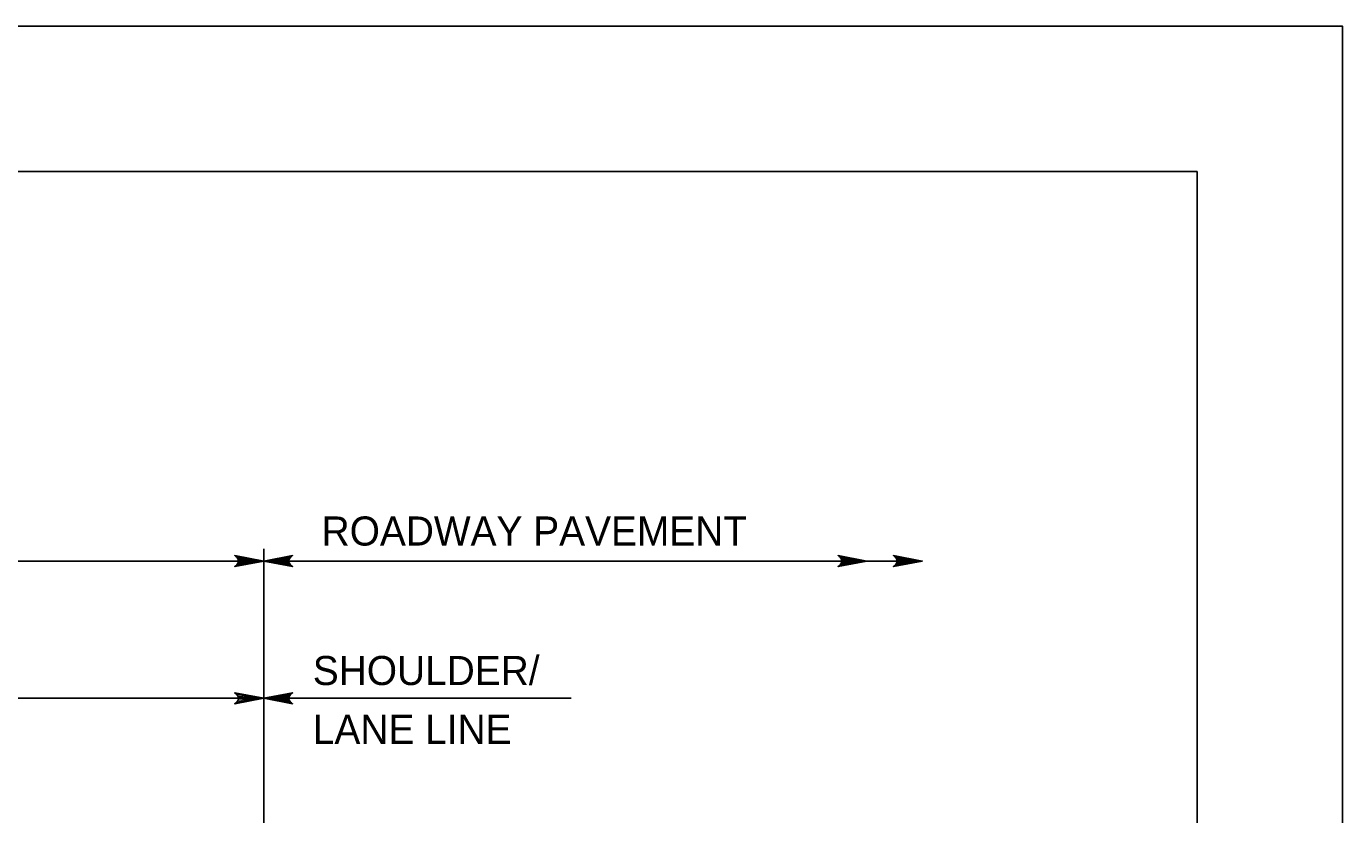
# Model space of a CAD drawing. Extents: x 636530 to 644067, y 294168 to 299122.
# Drawn here: x 642234.9 to 642370.8, y 298245.1 to 298326.5 of the extents above; entities that cross this region are included whole.
import ezdxf

# ---------------------------------------------------------------- set-up
doc = ezdxf.new("R2010")
doc.units = 0
doc.layers.add('1', color=7, linetype='Continuous')
doc.layers.add('PLT-BNDY', color=7, linetype='Continuous')

msp = doc.modelspace()

# ---------------------------------------------------------------- linework, layer by layer
at = {"layer": '1'}
for p, q in [((642355.78, 298311.48), (641569.78, 298311.48)), ((642355.78, 297747.48), (642355.78, 298311.48)), ((642259.41, 298223.79), (642259.41, 298272.55)), ((642141.65, 298271.28), (642327.39, 298271.28)), ((642161.99, 298257.11), (642259.41, 298257.11)), ((642259.41, 298257.11), (642291.16, 298257.11))]:
    msp.add_line(p, q, dxfattribs=at)
for points in [[(642259.41, 298271.28), (642256.42, 298271.84), (642256.54, 298271.76), (642256.65, 298271.68), (642256.71, 298271.58), (642256.77, 298271.48), (642256.79, 298271.38), (642256.81, 298271.28), (642256.79, 298271.18), (642256.77, 298271.08), (642256.71, 298270.98), (642256.65, 298270.88), (642256.54, 298270.8), (642256.42, 298270.72), (642259.41, 298271.28), (642256.54, 298270.8), (642256.65, 298270.88), (642259.41, 298271.28), (642256.71, 298270.98), (642256.77, 298271.08), (642259.41, 298271.28), (642256.79, 298271.18), (642256.81, 298271.28), (642259.41, 298271.28), (642256.79, 298271.38), (642256.77, 298271.48), (642259.41, 298271.28), (642256.71, 298271.58), (642256.65, 298271.68), (642259.41, 298271.28), (642256.54, 298271.76)], [(642259.41, 298271.28), (642262.39, 298271.84), (642262.28, 298271.76), (642262.16, 298271.68), (642262.1, 298271.58), (642262.04, 298271.48), (642262.02, 298271.38), (642262.01, 298271.28), (642262.02, 298271.18), (642262.04, 298271.08), (642262.1, 298270.98), (642262.16, 298270.88), (642262.28, 298270.8), (642262.39, 298270.72), (642259.41, 298271.28), (642262.28, 298270.8), (642262.16, 298270.88), (642259.41, 298271.28), (642262.1, 298270.98), (642262.04, 298271.08), (642259.41, 298271.28), (642262.02, 298271.18), (642262.01, 298271.28), (642259.41, 298271.28), (642262.02, 298271.38), (642262.04, 298271.48), (642259.41, 298271.28), (642262.1, 298271.58), (642262.16, 298271.68), (642259.41, 298271.28), (642262.28, 298271.76)], [(642321.68, 298271.28), (642318.7, 298270.72), (642318.81, 298270.8), (642318.93, 298270.88), (642318.99, 298270.98), (642319.04, 298271.08), (642319.06, 298271.18), (642319.08, 298271.28), (642319.06, 298271.38), (642319.04, 298271.48), (642318.99, 298271.58), (642318.93, 298271.68), (642318.81, 298271.76), (642318.7, 298271.84), (642321.68, 298271.28), (642318.81, 298271.76), (642318.93, 298271.68), (642321.68, 298271.28), (642318.99, 298271.58), (642319.04, 298271.48), (642321.68, 298271.28), (642319.06, 298271.38), (642319.08, 298271.28), (642321.68, 298271.28), (642319.06, 298271.18), (642319.04, 298271.08), (642321.68, 298271.28), (642318.99, 298270.98), (642318.93, 298270.88), (642321.68, 298271.28), (642318.81, 298270.8)], [(642327.39, 298271.28), (642324.41, 298270.72), (642324.53, 298270.8), (642324.64, 298270.88), (642324.7, 298270.98), (642324.76, 298271.08), (642324.78, 298271.18), (642324.79, 298271.28), (642324.78, 298271.38), (642324.76, 298271.48), (642324.7, 298271.58), (642324.64, 298271.68), (642324.53, 298271.76), (642324.41, 298271.84), (642327.39, 298271.28), (642324.53, 298271.76), (642324.64, 298271.68), (642327.39, 298271.28), (642324.7, 298271.58), (642324.76, 298271.48), (642327.39, 298271.28), (642324.78, 298271.38), (642324.79, 298271.28), (642327.39, 298271.28), (642324.78, 298271.18), (642324.76, 298271.08), (642327.39, 298271.28), (642324.7, 298270.98), (642324.64, 298270.88), (642327.39, 298271.28), (642324.53, 298270.8)], [(642259.41, 298257.11), (642256.42, 298256.55), (642256.65, 298256.71), (642256.77, 298256.91), (642256.81, 298257.11), (642256.77, 298257.31), (642256.65, 298257.51), (642256.42, 298257.67), (642259.41, 298257.11), (642256.65, 298257.51), (642256.77, 298257.31), (642259.41, 298257.11), (642256.81, 298257.11), (642256.77, 298256.91), (642259.41, 298257.11), (642256.65, 298256.71)], [(642259.41, 298257.11), (642262.39, 298257.67), (642262.28, 298257.59), (642262.16, 298257.51), (642262.1, 298257.41), (642262.04, 298257.31), (642262.02, 298257.21), (642262.01, 298257.11), (642262.02, 298257.01), (642262.04, 298256.91), (642262.1, 298256.81), (642262.16, 298256.71), (642262.28, 298256.63), (642262.39, 298256.55), (642259.41, 298257.11), (642262.28, 298256.63), (642262.16, 298256.71), (642259.41, 298257.11), (642262.1, 298256.81), (642262.04, 298256.91), (642259.41, 298257.11), (642262.02, 298257.01), (642262.01, 298257.11), (642259.41, 298257.11), (642262.02, 298257.21), (642262.04, 298257.31), (642259.41, 298257.11), (642262.1, 298257.41), (642262.16, 298257.51), (642259.41, 298257.11), (642262.28, 298257.59)]]:
    msp.add_lwpolyline(points, dxfattribs=at)
at = {"layer": 'PLT-BNDY'}
msp.add_lwpolyline([(641529.78, 298326.48), (642370.78, 298326.48), (642370.78, 297732.48), (641529.78, 297732.48)], close=True, dxfattribs=at)

# ---------------------------------------------------------------- texts
at = {"layer": '1'}
for s, p in [('ROADWAY PAVEMENT', (642265.39, 298272.88)), ('SHOULDER/', (642264.48, 298258.48)), ('LANE LINE', (642264.48, 298252.41))]:
    msp.add_text(s, height=3, dxfattribs=at).set_placement(p)

doc.saveas('drawing.dxf')
